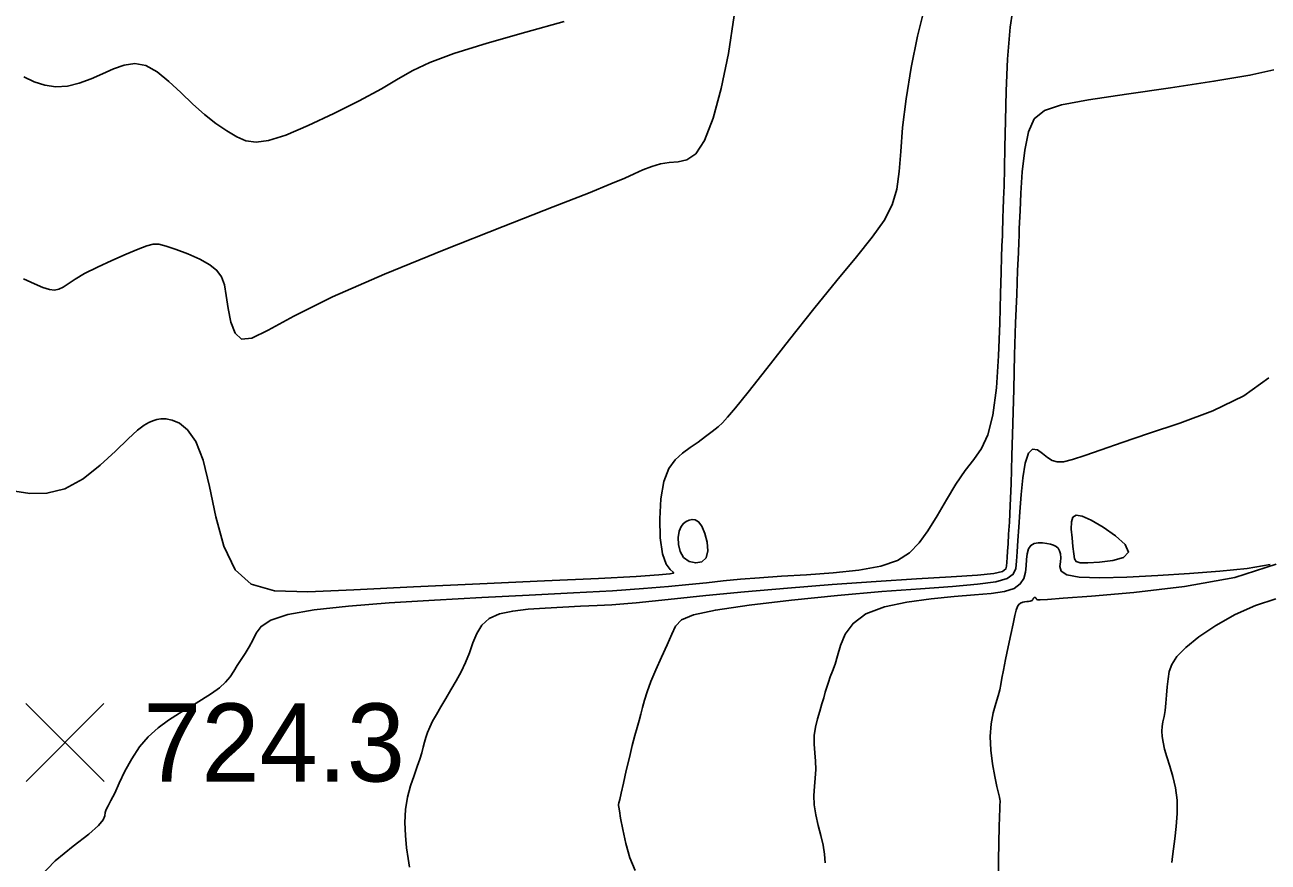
# Model space of a CAD drawing. Extents: x 2566142 to 2571431, y 418755 to 421584.
# Drawn here: x 2566943.7 to 2567182.2, y 419415.7 to 419576.4 of the extents above; entities that cross this region are included whole.
import ezdxf

# ---------------------------------------------------------------- set-up
doc = ezdxf.new("R2010")
doc.units = 0
for name, color, linetype in [('Contour_ADS_Major', 7, 'Continuous'), ('Contour_ADS_Minor', 7, 'Continuous'), ('Contour_ADS_Spot_Elevation', 7, 'Continuous')]:
    doc.layers.add(name, color=color, linetype=linetype)

# ---------------------------------------------------------------- blocks, each defined once
blk = doc.blocks.new('S750')
at = {"layer": 'Contour_ADS_Spot_Elevation'}
for p, q in [((-0.5, 0.498), (0.5, -0.498)), ((-0.498, -0.5), (0.498, 0.5))]:
    blk.add_line(p, q, dxfattribs=at)

msp = doc.modelspace()

# ---------------------------------------------------------------- linework, layer by layer
at = {"layer": 'Contour_ADS_Major'}
for points in [[(2566943.52, 419566.44), (2566945.49, 419565.5), (2566947.55, 419564.81), (2566949.68, 419564.5), (2566951.9, 419564.66), (2566954.15, 419565.21), (2566956.4, 419566.04), (2566958.59, 419566.99), (2566960.7, 419567.95), (2566962.75, 419568.68), (2566964.8, 419568.97), (2566966.9, 419568.59), (2566969.09, 419567.39), (2566971.34, 419565.57), (2566973.63, 419563.42), (2566975.92, 419561.22), (2566978.18, 419559.22), (2566980.37, 419557.49), (2566982.44, 419556.05), (2566984.35, 419554.93), (2566986.12, 419554.18), (2566988.05, 419553.91), (2566990.47, 419554.23), (2566993.75, 419555.27), (2566998.07, 419557.07), (2567002.98, 419559.38), (2567007.86, 419561.85), (2567012.09, 419564.16), (2567015.31, 419566.05), (2567018.13, 419567.66), (2567021.39, 419569.2), (2567025.97, 419570.9), (2567032.38, 419572.89), (2567039.81, 419575.01), (2567047.14, 419577.03)], [(2567141.69, 419492.54), (2567142.94, 419492.59), (2567144.65, 419492.99), (2567147.02, 419493.75), (2567150.16, 419494.85), (2567154.19, 419496.27), (2567159.21, 419497.98), (2567165.2, 419499.97), (2567171.54, 419502.34), (2567177.48, 419505.21), (2567182.26, 419508.69)], [(2567060.76, 419414.14), (2567059.74, 419416.59), (2567058.96, 419419.33), (2567058.38, 419421.98), (2567057.98, 419424.16), (2567057.73, 419425.56), (2567057.6, 419426.31), (2567057.55, 419426.63), (2567057.55, 419426.73), (2567057.57, 419426.82), (2567057.63, 419427.1), (2567057.79, 419427.76), (2567058.07, 419429), (2567058.51, 419430.92), (2567059.06, 419433.3), (2567059.65, 419435.81), (2567060.21, 419438.14), (2567060.71, 419440.04), (2567061.13, 419441.58), (2567061.51, 419442.9), (2567061.85, 419444.13), (2567062.18, 419445.41), (2567062.56, 419446.82), (2567063.07, 419448.45), (2567063.79, 419450.38), (2567064.74, 419452.65), (2567065.82, 419455.07), (2567066.88, 419457.43), (2567067.78, 419459.47), (2567068.51, 419461.05), (2567069.67, 419462.24), (2567071.96, 419463.21), (2567076.14, 419464.11), (2567082.62, 419465.05), (2567090.75, 419466.01), (2567099.55, 419466.9), (2567108.06, 419467.65), (2567115.48, 419468.22), (2567121.61, 419468.66), (2567126.44, 419469.08), (2567129.93, 419469.55), (2567132.11, 419470.16), (2567133.26, 419470.98), (2567133.75, 419472.07), (2567133.9, 419473.48), (2567134.02, 419475.28), (2567134.15, 419477.46), (2567134.32, 419480.03), (2567134.53, 419482.99), (2567134.78, 419486.27), (2567135.11, 419489.52), (2567135.57, 419492.31), (2567136.19, 419494.23), (2567136.99, 419494.99), (2567137.92, 419494.84), (2567138.89, 419494.17), (2567139.84, 419493.39), (2567140.72, 419492.82), (2567141.69, 419492.54)]]:
    msp.add_lwpolyline(points, dxfattribs=at)
msp.add_lwpolyline([(2567148.21, 419481.36), (2567146.49, 419482.13), (2567145.37, 419482.31), (2567144.73, 419481.94), (2567144.45, 419481.02), (2567144.41, 419479.62), (2567144.54, 419477.96), (2567144.73, 419476.3), (2567144.91, 419474.89), (2567145.05, 419473.95), (2567145.36, 419473.42), (2567146.11, 419473.2), (2567147.56, 419473.18), (2567149.81, 419473.3), (2567152.34, 419473.61), (2567154.43, 419474.22), (2567155.39, 419475.24), (2567154.75, 419476.7), (2567152.91, 419478.39), (2567150.52, 419480.04), (2567148.21, 419481.36)], close=True, dxfattribs=at)
at = {"layer": 'Contour_ADS_Minor'}
for points in [[(2566977.61, 419446.89), (2566979.49, 419448.09), (2566981.05, 419449.22), (2566982.21, 419450.29), (2566983.07, 419451.33), (2566983.77, 419452.38), (2566984.44, 419453.46), (2566985.19, 419454.6), (2566985.98, 419455.81), (2566986.75, 419457.06), (2566987.43, 419458.36), (2566988.05, 419459.69), (2566989.03, 419460.98), (2566990.88, 419462.2), (2566994.15, 419463.27), (2566999.19, 419464.16), (2567005.8, 419464.89), (2567013.61, 419465.51), (2567022.27, 419466.04), (2567031.37, 419466.53), (2567040.44, 419466.98), (2567048.95, 419467.41), (2567056.39, 419467.83), (2567062.38, 419468.23), (2567067.14, 419468.62), (2567071.04, 419469), (2567074.44, 419469.36), (2567077.67, 419469.7), (2567080.99, 419470.02), (2567084.63, 419470.32), (2567088.8, 419470.61), (2567093.63, 419470.9), (2567098.73, 419471.27), (2567103.63, 419471.79), (2567107.85, 419472.55), (2567111.05, 419473.64), (2567113.4, 419475.1), (2567115.25, 419476.99), (2567116.91, 419479.35), (2567118.65, 419482.19), (2567120.46, 419485.25), (2567122.28, 419488.25), (2567124.04, 419490.89), (2567125.69, 419493.03), (2567127.16, 419495.11), (2567128.41, 419497.74), (2567129.38, 419501.49), (2567130.04, 419506.75), (2567130.45, 419512.93), (2567130.69, 419519.2), (2567130.84, 419524.77), (2567130.95, 419528.98), (2567131.04, 419531.93), (2567131.1, 419533.88), (2567131.15, 419535.1), (2567131.18, 419535.83), (2567131.2, 419536.26), (2567131.21, 419536.57), (2567131.22, 419536.92), (2567131.23, 419537.46), (2567131.26, 419538.28), (2567131.29, 419539.42), (2567131.35, 419540.96), (2567131.43, 419542.95), (2567131.51, 419545.53), (2567131.6, 419548.83), (2567131.68, 419552.97), (2567131.76, 419558.02), (2567131.9, 419563.75), (2567132.18, 419569.84), (2567132.7, 419575.99), (2567133.58, 419581.92)], [(2566981.97, 419526.51), (2566982.34, 419524.5), (2566982.71, 419521.99), (2566983.21, 419519.39), (2566984.02, 419517.24), (2566985.28, 419516.07), (2566987.22, 419516.29), (2566990.38, 419517.84), (2566995.33, 419520.54), (2567002.7, 419524.2), (2567012.7, 419528.59), (2567024.14, 419533.27), (2567035.45, 419537.72), (2567045.06, 419541.47), (2567051.81, 419544.13), (2567056.1, 419545.88), (2567058.75, 419547.02), (2567060.58, 419547.84), (2567062.26, 419548.58), (2567063.94, 419549.23), (2567065.61, 419549.73), (2567067.29, 419550.02), (2567068.99, 419550.13), (2567070.69, 419550.5), (2567072.39, 419551.68), (2567074.07, 419554.22), (2567075.72, 419558.5), (2567077.27, 419564.22), (2567078.64, 419570.94), (2567079.76, 419578.18)], [(2567066.73, 419472.95), (2567066.02, 419474.92), (2567065.58, 419477.96), (2567065.47, 419481.65), (2567065.7, 419485.44), (2567066.28, 419488.78), (2567067.21, 419491.25), (2567068.42, 419492.97), (2567069.82, 419494.22), (2567071.31, 419495.28), (2567072.82, 419496.34), (2567074.26, 419497.4), (2567075.56, 419498.4), (2567076.65, 419499.27), (2567077.52, 419500.04), (2567078.5, 419501.1), (2567079.99, 419502.91), (2567082.41, 419505.95), (2567085.99, 419510.5), (2567090.37, 419516.05), (2567095.04, 419521.91), (2567099.46, 419527.38), (2567103.22, 419531.92), (2567106.23, 419535.65), (2567108.5, 419538.87), (2567110.06, 419541.86), (2567110.95, 419544.91), (2567111.41, 419548.26), (2567111.69, 419552.13), (2567112.06, 419556.74), (2567112.74, 419562.22), (2567113.72, 419568.21), (2567114.94, 419574.25), (2567116.34, 419579.89)], [(2567017.46, 419414.78), (2567017.2, 419416.45), (2567016.92, 419418.51), (2567016.69, 419420.86), (2567016.59, 419423.35), (2567016.72, 419425.85), (2567017.11, 419428.21), (2567017.7, 419430.39), (2567018.37, 419432.35), (2567018.98, 419434.07), (2567019.47, 419435.51), (2567019.83, 419436.74), (2567020.11, 419437.8), (2567020.36, 419438.75), (2567020.63, 419439.67), (2567020.94, 419440.61), (2567021.36, 419441.62), (2567021.92, 419442.77), (2567022.64, 419444.09), (2567023.5, 419445.56), (2567024.45, 419447.14), (2567025.44, 419448.81), (2567026.43, 419450.52), (2567027.37, 419452.28), (2567028.24, 419454.08), (2567029, 419455.93), (2567029.66, 419457.8), (2567030.37, 419459.6), (2567031.33, 419461.2), (2567032.74, 419462.49), (2567034.75, 419463.37), (2567037.29, 419463.93), (2567040.24, 419464.27), (2567043.49, 419464.48), (2567046.9, 419464.67), (2567050.3, 419464.84), (2567053.49, 419465), (2567056.28, 419465.15), (2567058.61, 419465.31), (2567060.97, 419465.52), (2567063.99, 419465.82), (2567068.29, 419466.26), (2567074.3, 419466.88), (2567081.71, 419467.6), (2567089.97, 419468.35), (2567098.56, 419469.05), (2567106.97, 419469.62), (2567114.72, 419470.08), (2567121.35, 419470.47), (2567126.41, 419470.82), (2567129.58, 419471.16), (2567131.23, 419471.54), (2567131.85, 419472), (2567131.98, 419472.57), (2567132.02, 419473.3), (2567132.08, 419474.23), (2567132.16, 419475.4), (2567132.27, 419476.85), (2567132.39, 419478.65), (2567132.55, 419481.01), (2567132.71, 419484.17), (2567132.87, 419488.36), (2567133.03, 419493.71), (2567133.19, 419499.9), (2567133.36, 419506.49), (2567133.54, 419513.07), (2567133.73, 419519.22), (2567133.93, 419524.69), (2567134.11, 419529.25), (2567134.25, 419532.66), (2567134.33, 419534.79), (2567134.38, 419535.9), (2567134.4, 419536.35), (2567134.4, 419536.49), (2567134.41, 419536.68), (2567134.43, 419537.24), (2567134.48, 419538.49), (2567134.57, 419540.73), (2567134.73, 419544.13), (2567135.01, 419548.21), (2567135.48, 419552.34), (2567136.19, 419555.87), (2567137.29, 419558.35), (2567139.24, 419559.96), (2567142.54, 419561.07), (2567147.72, 419562.03), (2567155.01, 419563.13), (2567163.44, 419564.34), (2567171.75, 419565.58), (2567178.67, 419566.74), (2567183.25, 419567.76)], [(2566943.46, 419527.69), (2566945.54, 419526.72), (2566947.17, 419526.03), (2566948.41, 419525.63), (2566949.39, 419525.51), (2566950.23, 419525.67), (2566951.05, 419526.09), (2566952.03, 419526.74), (2566953.34, 419527.62), (2566955.18, 419528.69), (2566957.64, 419529.93), (2566960.42, 419531.21), (2566963.15, 419532.4), (2566965.47, 419533.38), (2566967.1, 419534.02), (2566968.29, 419534.33), (2566969.41, 419534.3), (2566970.81, 419533.96), (2566972.74, 419533.32), (2566975, 419532.46), (2566977.25, 419531.46), (2566979.18, 419530.39), (2566980.54, 419529.29), (2566981.42, 419528.05), (2566981.97, 419526.51)], [(2566941.77, 419486.9), (2566944.65, 419486.49), (2566947.93, 419486.54), (2566951.41, 419487.41), (2566954.88, 419489.32), (2566958.18, 419491.89), (2566961.12, 419494.61), (2566963.54, 419496.99), (2566965.32, 419498.62), (2566966.59, 419499.6), (2566967.51, 419500.14), (2566968.26, 419500.45), (2566969, 419500.69), (2566969.81, 419500.84), (2566970.77, 419500.82), (2566971.94, 419500.57), (2566973.36, 419499.96), (2566974.93, 419498.69), (2566976.49, 419496.44), (2566977.92, 419492.86), (2566979.14, 419487.81), (2566980.36, 419482.02), (2566981.9, 419476.39), (2566984.04, 419471.85), (2566987.11, 419469.08), (2566991.59, 419467.83), (2566997.99, 419467.64), (2567006.82, 419468.02), (2567018.24, 419468.56), (2567030.96, 419469.14), (2567043.35, 419469.71), (2567053.76, 419470.2), (2567060.97, 419470.58), (2567065.28, 419470.86), (2567067.43, 419471.06), (2567068.14, 419471.22), (2567068.04, 419471.41), (2567067.49, 419471.88), (2567066.73, 419472.95)], [(2567097.19, 419415.62), (2567097.07, 419417.3), (2567096.8, 419418.98), (2567096.37, 419420.83), (2567095.86, 419422.8), (2567095.4, 419424.8), (2567095.1, 419426.74), (2567095.04, 419428.55), (2567095.14, 419430.25), (2567095.3, 419431.88), (2567095.38, 419433.49), (2567095.33, 419435.11), (2567095.19, 419436.74), (2567095.08, 419438.38), (2567095.1, 419440.02), (2567095.33, 419441.66), (2567095.7, 419443.25), (2567096.15, 419444.74), (2567096.57, 419446.1), (2567096.93, 419447.3), (2567097.22, 419448.36), (2567097.5, 419449.35), (2567097.82, 419450.3), (2567098.19, 419451.29), (2567098.62, 419452.4), (2567099.09, 419453.71), (2567099.59, 419455.34), (2567100.15, 419457.32), (2567101.03, 419459.46), (2567102.54, 419461.56), (2567104.99, 419463.37), (2567108.55, 419464.72), (2567112.88, 419465.66), (2567117.52, 419466.28), (2567121.97, 419466.7), (2567125.85, 419467.01), (2567129.06, 419467.3), (2567131.6, 419467.69), (2567133.45, 419468.28), (2567134.63, 419469.13), (2567135.29, 419470.2), (2567135.6, 419471.39), (2567135.72, 419472.63), (2567135.81, 419473.83), (2567135.96, 419474.93), (2567136.21, 419475.84)], [(2567136.21, 419475.84), (2567136.64, 419476.51), (2567137.27, 419476.88), (2567138.06, 419477.02), (2567138.9, 419476.99), (2567139.71, 419476.88), (2567140.42, 419476.75), (2567141.02, 419476.58), (2567141.51, 419476.33), (2567141.89, 419475.98), (2567142.16, 419475.49), (2567142.33, 419474.88), (2567142.38, 419474.15), (2567142.32, 419473.34), (2567142.22, 419472.45), (2567142.49, 419471.6), (2567143.57, 419470.88), (2567145.93, 419470.42), (2567149.88, 419470.28), (2567155.07, 419470.41), (2567160.97, 419470.73), (2567167.07, 419471.13), (2567172.89, 419471.58), (2567178.14, 419472.12), (2567182.56, 419472.87)], [(2567130.36, 419411.57), (2567130.46, 419415.96), (2567130.53, 419419.58), (2567130.6, 419422.43), (2567130.65, 419424.53), (2567130.7, 419425.93), (2567130.73, 419426.77), (2567130.76, 419427.24), (2567130.75, 419427.51), (2567130.72, 419427.77), (2567130.63, 419428.19), (2567130.45, 419428.96), (2567130.15, 419430.27), (2567129.74, 419432.21), (2567129.31, 419434.62), (2567128.98, 419437.26), (2567128.87, 419439.88), (2567129.05, 419442.28), (2567129.45, 419444.4), (2567129.94, 419446.2), (2567130.38, 419447.67), (2567130.68, 419448.82), (2567130.9, 419449.86), (2567131.1, 419451.03), (2567131.38, 419452.57), (2567131.8, 419454.64), (2567132.3, 419457.03), (2567132.81, 419459.41), (2567133.26, 419461.5), (2567133.6, 419463.05), (2567133.85, 419464.1), (2567134.09, 419464.78), (2567134.35, 419465.2), (2567134.69, 419465.47), (2567135.08, 419465.63), (2567135.49, 419465.71), (2567135.88, 419465.75), (2567136.22, 419465.78), (2567136.49, 419465.81), (2567136.72, 419465.86), (2567136.88, 419465.94), (2567136.99, 419466.05), (2567137.06, 419466.19), (2567137.12, 419466.33), (2567137.19, 419466.44), (2567137.3, 419466.51), (2567137.41, 419466.53), (2567137.52, 419466.51), (2567137.6, 419466.45), (2567137.64, 419466.37), (2567137.68, 419466.27), (2567137.77, 419466.17), (2567137.97, 419466.11), (2567138.44, 419466.08), (2567139.81, 419466.16), (2567142.83, 419466.39), (2567148.25, 419466.81), (2567156.41, 419467.51), (2567166.11, 419468.65), (2567175.74, 419470.39), (2567183.69, 419472.93)], [(2567163.7, 419415.68), (2567163.81, 419416.8), (2567163.99, 419418.28), (2567164.26, 419420.24), (2567164.54, 419422.57), (2567164.72, 419425.08), (2567164.69, 419427.61), (2567164.39, 419429.99), (2567163.89, 419432.19), (2567163.31, 419434.17), (2567162.75, 419435.93), (2567162.31, 419437.45), (2567162, 419438.75), (2567161.82, 419439.88), (2567161.77, 419440.88), (2567161.84, 419441.78), (2567161.99, 419442.68), (2567162.19, 419443.67), (2567162.38, 419444.83), (2567162.54, 419446.22), (2567162.68, 419447.77), (2567162.82, 419449.37), (2567162.97, 419450.91), (2567163.2, 419452.32), (2567163.69, 419453.7), (2567164.66, 419455.19), (2567166.35, 419456.92), (2567168.89, 419458.98), (2567172.13, 419461.17), (2567175.83, 419463.27), (2567179.75, 419465.01), (2567183.64, 419466.28)], [(2566946.52, 419412.89), (2566949.54, 419416), (2566952.98, 419418.81), (2566955.96, 419421.1), (2566957.82, 419422.76), (2566958.71, 419423.89), (2566959.02, 419424.66), (2566959.12, 419425.26), (2566959.32, 419425.85), (2566959.69, 419426.57), (2566960.22, 419427.57), (2566960.94, 419429), (2566961.83, 419430.93), (2566962.91, 419433.2), (2566964.2, 419435.59), (2566965.69, 419437.85), (2566967.39, 419439.81), (2566969.26, 419441.49), (2566971.28, 419442.98), (2566973.38, 419444.34), (2566975.53, 419445.64), (2566977.61, 419446.89)]]:
    msp.add_lwpolyline(points, dxfattribs=at)
msp.add_lwpolyline([(2567074.41, 419474.17), (2567073.56, 419473.38), (2567072.38, 419473.16), (2567071.11, 419473.46), (2567070.04, 419474.21), (2567069.36, 419475.34), (2567069.05, 419476.69), (2567069.04, 419478.06), (2567069.23, 419479.26), (2567069.57, 419480.14), (2567070, 419480.74), (2567070.52, 419481.12), (2567071.09, 419481.36), (2567071.68, 419481.51), (2567072.29, 419481.45), (2567072.91, 419481.07), (2567073.54, 419480.22), (2567074.14, 419478.84), (2567074.58, 419477.17), (2567074.72, 419475.51), (2567074.41, 419474.17)], close=True, dxfattribs=at)

# ---------------------------------------------------------------- block references
at = {"layer": 'Contour_ADS_Spot_Elevation', "xscale": 15, "yscale": 15}
msp.add_blockref('S750', (2566951.41, 419438.71), dxfattribs=at)

# ---------------------------------------------------------------- texts
at = {"layer": 'Contour_ADS_Spot_Elevation'}
msp.add_text('724.3', height=15, dxfattribs=at).set_placement((2566966.41, 419431.21))

doc.saveas('drawing.dxf')
